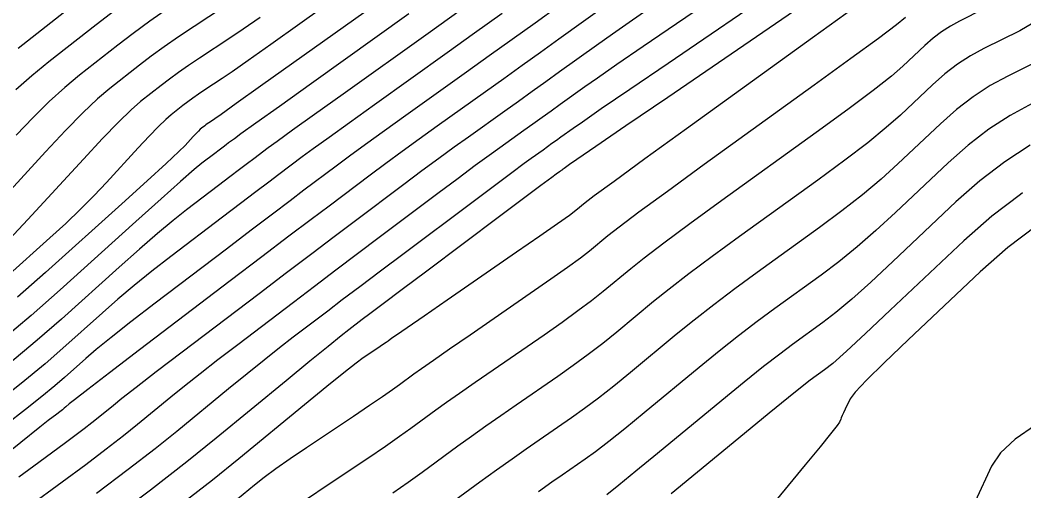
# Model space of a CAD drawing. Extents: x 2079879 to 2092887, y 778083 to 784051.
# Drawn here: x 2084103 to 2084172.8, y 780820.8 to 780853.6 of the extents above; entities that cross this region are included whole.
import ezdxf

# ---------------------------------------------------------------- set-up
doc = ezdxf.new("R2010")
doc.units = 0
doc.layers.add('DT_X_Contour_Major', color=7, linetype='Continuous')
doc.layers.add('DT_X_Contour_Minor', color=7, linetype='Continuous')

msp = doc.modelspace()

# ---------------------------------------------------------------- linework, layer by layer
at = {"layer": 'DT_X_Contour_Major'}
for points in [[(2084155.38, 780857.933), (2084148.591, 780853.296), (2084146.283, 780851.718), (2084144.452, 780850.459), (2084143.098, 780849.521), (2084142.221, 780848.904), (2084140.518, 780847.683), (2084139.881, 780847.227), (2084139.247, 780846.773), (2084138.615, 780846.322), (2084137.987, 780845.874), (2084136.315, 780844.681), (2084135.575, 780844.146), (2084134.61, 780843.437), (2084133.419, 780842.553), (2084132.003, 780841.495), (2084127.927, 780838.44), (2084126.408, 780837.299), (2084124.907, 780836.169), (2084123.426, 780835.048), (2084121.964, 780833.938), (2084118.091, 780830.992), (2084116.711, 780829.936), (2084115.478, 780828.977), (2084114.39, 780828.117), (2084113.448, 780827.354), (2084111.131, 780825.449), (2084110.151, 780824.663), (2084108.949, 780823.733), (2084107.524, 780822.659), (2084105.876, 780821.442), (2084101.186, 780818.005)], [(2084118.058, 780855.101), (2084115.055, 780853.115), (2084113.973, 780852.388), (2084112.98, 780851.696), (2084112.077, 780851.039), (2084111.262, 780850.417), (2084109.208, 780848.807), (2084108.349, 780848.078), (2084107.315, 780847.099), (2084106.105, 780845.87), (2084104.718, 780844.391), (2084100.786, 780840.116)], [(2084133.547, 780854.215), (2084131.325, 780852.628), (2084125.411, 780848.409), (2084123.423, 780846.989), (2084121.895, 780845.893), (2084120.826, 780845.122), (2084120.216, 780844.675), (2084119.203, 780843.916), (2084118.765, 780843.586), (2084118.213, 780843.169), (2084117.545, 780842.662), (2084116.762, 780842.067), (2084114.52, 780840.362), (2084113.597, 780839.633), (2084112.509, 780838.727), (2084111.256, 780837.643), (2084109.839, 780836.38), (2084105.839, 780832.777), (2084104.154, 780831.308), (2084102.097, 780829.605)], [(2084169.973, 780854.323), (2084168.274, 780853.482), (2084167.645, 780853.139), (2084167.033, 780852.741), (2084166.438, 780852.287), (2084165.86, 780851.777), (2084164.342, 780850.345), (2084163.537, 780849.653), (2084162.262, 780848.654), (2084160.515, 780847.346), (2084158.298, 780845.729), (2084151.758, 780841.008), (2084149.522, 780839.384), (2084147.719, 780838.054), (2084146.349, 780837.018), (2084145.411, 780836.276), (2084143.489, 780834.69), (2084142.692, 780834.054), (2084141.743, 780833.339), (2084140.642, 780832.544), (2084139.388, 780831.668), (2084135.843, 780829.226), (2084134.597, 780828.365), (2084133.52, 780827.613), (2084132.611, 780826.971), (2084131.87, 780826.439), (2084130.118, 780825.164), (2084129.349, 780824.616), (2084128.357, 780823.928), (2084127.14, 780823.1), (2084125.7, 780822.131), (2084121.56, 780819.361)], [(2084172.656, 780841.539), (2084172.509, 780841.443), (2084170.51, 780839.917), (2084168.567, 780838.204), (2084163.463, 780833.388), (2084161.742, 780831.774), (2084160.406, 780830.545), (2084159.456, 780829.7), (2084158.891, 780829.239), (2084157.898, 780828.522), (2084157.333, 780828.09), (2084156.384, 780827.33), (2084155.05, 780826.243), (2084153.332, 780824.83), (2084148.237, 780820.623)]]:
    msp.add_lwpolyline(points, dxfattribs=at)
at = {"layer": 'DT_X_Contour_Minor'}
for points in [[(2084128.375, 780857.543), (2084122.402, 780853.288), (2084120.386, 780851.855), (2084118.817, 780850.745), (2084117.694, 780849.96), (2084117.017, 780849.498), (2084115.809, 780848.699), (2084115.374, 780848.406), (2084114.975, 780848.128), (2084114.611, 780847.864), (2084114.283, 780847.614), (2084113.457, 780846.966), (2084113.082, 780846.64), (2084112.578, 780846.15), (2084111.943, 780845.495), (2084111.179, 780844.676), (2084108.967, 780842.271), (2084108.099, 780841.353), (2084107.153, 780840.404), (2084106.13, 780839.425), (2084105.029, 780838.414), (2084101.991, 780835.677)], [(2084129.005, 780855.596), (2084121.991, 780850.598), (2084119.675, 780848.949), (2084117.987, 780847.749), (2084116.928, 780846.998), (2084116.497, 780846.696), (2084116.186, 780846.491), (2084116.075, 780846.416), (2084115.972, 780846.344), (2084115.879, 780846.276), (2084115.794, 780846.212), (2084115.582, 780846.045), (2084115.486, 780845.962), (2084115.356, 780845.836), (2084115.193, 780845.667), (2084114.996, 780845.457), (2084114.428, 780844.838), (2084113.993, 780844.412), (2084113.114, 780843.596), (2084111.792, 780842.39), (2084110.027, 780840.795), (2084104.729, 780836.021), (2084102.789, 780834.3)], [(2084155.971, 780855.984), (2084148.007, 780850.545), (2084145.355, 780848.732), (2084143.37, 780847.373), (2084142.054, 780846.468), (2084141.405, 780846.015), (2084140.566, 780845.414), (2084140.252, 780845.19), (2084139.94, 780844.966), (2084139.629, 780844.744), (2084139.319, 780844.523), (2084138.496, 780843.935), (2084138.005, 780843.577), (2084137.153, 780842.946), (2084135.938, 780842.039), (2084134.361, 780840.859), (2084129.672, 780837.344), (2084128.02, 780836.106), (2084126.583, 780835.025), (2084125.36, 780834.102), (2084124.352, 780833.337), (2084121.949, 780831.509), (2084120.992, 780830.771), (2084119.924, 780829.928), (2084118.744, 780828.979), (2084117.454, 780827.925), (2084113.865, 780824.974), (2084112.347, 780823.756), (2084110.484, 780822.316), (2084108.276, 780820.653)], [(2084143.853, 780854.68), (2084140.422, 780852.222), (2084139.138, 780851.302), (2084137.86, 780850.388), (2084136.588, 780849.479), (2084135.322, 780848.575), (2084131.953, 780846.172), (2084130.714, 780845.283), (2084129.524, 780844.419), (2084128.382, 780843.581), (2084127.288, 780842.767), (2084124.437, 780840.63), (2084123.206, 780839.704), (2084121.651, 780838.528), (2084119.771, 780837.103), (2084117.568, 780835.429), (2084111.26, 780830.631), (2084109.18, 780829.047), (2084107.67, 780827.894), (2084106.73, 780827.171), (2084106.361, 780826.88), (2084106.135, 780826.677), (2084106.033, 780826.589), (2084105.896, 780826.477), (2084105.724, 780826.341), (2084105.517, 780826.18), (2084104.919, 780825.721), (2084104.327, 780825.255), (2084103.002, 780824.203), (2084100.942, 780822.563)], [(2084140.374, 780854.491), (2084138.767, 780853.34), (2084137.167, 780852.196), (2084135.574, 780851.058), (2084133.989, 780849.926), (2084129.773, 780846.918), (2084128.284, 780845.852), (2084126.981, 780844.911), (2084125.863, 780844.094), (2084124.931, 780843.403), (2084122.692, 780841.725), (2084121.726, 780840.998), (2084120.505, 780840.075), (2084119.029, 780838.956), (2084117.299, 780837.642), (2084112.347, 780833.874), (2084110.652, 780832.576), (2084109.283, 780831.505), (2084108.239, 780830.662), (2084107.52, 780830.047), (2084106.037, 780828.71), (2084105.365, 780828.13), (2084104.463, 780827.391), (2084103.33, 780826.494), (2084101.967, 780825.439)], [(2084109.542, 780854.214), (2084108.24, 780853.221), (2084104.958, 780850.647), (2084103.767, 780849.678), (2084102.654, 780848.701)], [(2084113.273, 780854.379), (2084111.983, 780853.48), (2084110.809, 780852.627), (2084109.751, 780851.819), (2084107.083, 780849.727), (2084106.058, 780848.878), (2084104.985, 780847.9), (2084103.862, 780846.793), (2084102.691, 780845.558)], [(2084106.729, 780854.623), (2084102.834, 780851.568)], [(2084147.211, 780854.703), (2084145.534, 780853.545), (2084144.143, 780852.575), (2084143.037, 780851.792), (2084140.47, 780849.953), (2084139.509, 780849.265), (2084138.553, 780848.581), (2084137.602, 780847.901), (2084136.654, 780847.225), (2084134.134, 780845.426), (2084133.145, 780844.715), (2084132.067, 780843.928), (2084130.901, 780843.067), (2084129.646, 780842.131), (2084126.182, 780839.535), (2084124.795, 780838.492), (2084123.232, 780837.312), (2084121.492, 780835.995), (2084119.576, 780834.539), (2084114.233, 780830.475), (2084112.431, 780829.101), (2084111.031, 780828.027), (2084110.035, 780827.254), (2084109.442, 780826.782), (2084108.397, 780825.923), (2084107.956, 780825.569), (2084107.413, 780825.15), (2084106.771, 780824.666), (2084106.028, 780824.117), (2084103.914, 780822.567), (2084102.882, 780821.789)], [(2084156.804, 780854.2), (2084147.99, 780848.181), (2084145.085, 780846.196), (2084142.979, 780844.756), (2084141.673, 780843.862), (2084141.167, 780843.513), (2084140.885, 780843.309), (2084140.791, 780843.241), (2084140.722, 780843.191), (2084140.678, 780843.159), (2084140.659, 780843.145), (2084140.641, 780843.129), (2084140.624, 780843.117), (2084140.589, 780843.092), (2084140.534, 780843.054), (2084140.461, 780843.004), (2084140.239, 780842.851), (2084139.93, 780842.624), (2084139.167, 780842.055), (2084137.952, 780841.146), (2084136.283, 780839.897), (2084131.23, 780836.109), (2084129.528, 780834.834), (2084128.212, 780833.846), (2084127.283, 780833.147), (2084126.74, 780832.737), (2084125.806, 780832.027), (2084125.272, 780831.606), (2084124.37, 780830.878), (2084123.099, 780829.841), (2084121.46, 780828.496), (2084116.599, 780824.5), (2084114.542, 780822.85), (2084112.019, 780820.899), (2084109.029, 780818.647)], [(2084160.939, 780854.404), (2084158.061, 780852.325), (2084149.302, 780846.002), (2084146.397, 780843.902), (2084144.253, 780842.344), (2084142.868, 780841.329), (2084142.243, 780840.855), (2084141.59, 780840.316), (2084141.149, 780839.983), (2084140.316, 780839.389), (2084139.092, 780838.533), (2084137.475, 780837.415), (2084132.642, 780834.086), (2084131.043, 780832.985), (2084129.872, 780832.177), (2084129.129, 780831.662), (2084128.814, 780831.442), (2084128.543, 780831.245), (2084128.414, 780831.153), (2084128.228, 780831.025), (2084127.986, 780830.861), (2084127.687, 780830.66), (2084126.816, 780830.078), (2084126.316, 780829.71), (2084125.469, 780829.045), (2084124.275, 780828.082), (2084122.733, 780826.821), (2084118.161, 780823.062), (2084116.337, 780821.591), (2084114.293, 780819.997)], [(2084136.474, 780854.003), (2084134.561, 780852.636), (2084132.657, 780851.277), (2084127.592, 780847.663), (2084125.854, 780846.42), (2084124.438, 780845.402), (2084123.345, 780844.608), (2084122.574, 780844.039), (2084120.948, 780842.82), (2084120.245, 780842.292), (2084119.359, 780841.622), (2084118.287, 780840.809), (2084117.03, 780839.854), (2084113.433, 780837.118), (2084112.125, 780836.105), (2084110.896, 780835.116), (2084109.748, 780834.152), (2084108.679, 780833.214), (2084105.938, 780830.744), (2084104.697, 780829.671), (2084103.03, 780828.306), (2084100.936, 780826.648)], [(2084129.992, 780853.979), (2084123.23, 780849.155), (2084120.993, 780847.557), (2084119.352, 780846.385), (2084118.307, 780845.636), (2084117.859, 780845.311), (2084117.458, 780845.011), (2084117.285, 780844.881), (2084117.067, 780844.715), (2084116.802, 780844.515), (2084116.493, 780844.28), (2084115.606, 780843.606), (2084115.069, 780843.162), (2084114.122, 780842.338), (2084112.765, 780841.133), (2084110.998, 780839.547), (2084105.741, 780834.81), (2084103.728, 780833.035), (2084101.634, 780831.264)], [(2084119.646, 780853.742), (2084118.46, 780852.921), (2084117.538, 780852.3), (2084115.432, 780850.907), (2084114.674, 780850.397), (2084113.978, 780849.912), (2084113.344, 780849.451), (2084112.773, 780849.016), (2084111.332, 780847.886), (2084110.679, 780847.319), (2084109.799, 780846.465), (2084108.693, 780845.323), (2084107.361, 780843.895), (2084103.506, 780839.703), (2084102.204, 780838.294)], [(2084164.518, 780853.736), (2084163.896, 780853.229), (2084162.633, 780852.275), (2084160.727, 780850.875), (2084158.18, 780849.027), (2084150.53, 780843.505), (2084147.96, 780841.643), (2084145.986, 780840.199), (2084144.608, 780839.173), (2084143.827, 780838.566), (2084142.54, 780837.503), (2084141.921, 780837.019), (2084141.03, 780836.364), (2084139.867, 780835.538), (2084138.432, 780834.542), (2084134.242, 780831.656), (2084132.82, 780830.675), (2084131.696, 780829.895), (2084130.87, 780829.317), (2084130.342, 780828.94), (2084129.331, 780828.205), (2084128.846, 780827.861), (2084128.151, 780827.382), (2084127.245, 780826.768), (2084126.129, 780826.018), (2084122.871, 780823.838), (2084121.728, 780823.062), (2084120.744, 780822.37), (2084119.919, 780821.762), (2084119.253, 780821.237), (2084117.686, 780819.95)], [(2084173.376, 780853.336), (2084172.458, 780852.81), (2084169.955, 780851.573), (2084169.029, 780851.068), (2084168.128, 780850.481), (2084167.252, 780849.813), (2084166.402, 780849.063), (2084164.166, 780846.953), (2084163.178, 780846.078), (2084161.891, 780845.032), (2084160.304, 780843.816), (2084158.417, 780842.431), (2084152.986, 780838.511), (2084151.084, 780837.125), (2084149.452, 780835.909), (2084148.089, 780834.863), (2084146.995, 780833.987), (2084144.439, 780831.876), (2084143.464, 780831.09), (2084142.456, 780830.314), (2084141.417, 780829.549), (2084140.345, 780828.794), (2084137.443, 780826.796), (2084136.374, 780826.055), (2084135.344, 780825.332), (2084134.351, 780824.626), (2084133.398, 780823.937), (2084130.905, 780822.124), (2084129.929, 780821.423), (2084128.869, 780820.679)], [(2084174.942, 780851.298), (2084171.636, 780849.663), (2084170.413, 780848.996), (2084169.223, 780848.222), (2084168.067, 780847.339), (2084166.943, 780846.348), (2084163.991, 780843.562), (2084162.819, 780842.502), (2084161.52, 780841.41), (2084160.092, 780840.287), (2084158.535, 780839.133), (2084154.214, 780836.013), (2084152.647, 780834.866), (2084151.185, 780833.765), (2084149.829, 780832.708), (2084148.58, 780831.698), (2084145.388, 780829.063), (2084144.235, 780828.126), (2084143.17, 780827.289), (2084142.192, 780826.554), (2084141.301, 780825.921), (2084139.044, 780824.366), (2084138.151, 780823.745), (2084137.167, 780823.05), (2084136.092, 780822.28), (2084134.926, 780821.436), (2084131.693, 780819.083)], [(2084173.318, 780847.754), (2084171.798, 780846.925), (2084170.319, 780845.962), (2084168.881, 780844.865), (2084167.484, 780843.633), (2084163.815, 780840.171), (2084162.46, 780838.926), (2084161.149, 780837.788), (2084159.88, 780836.758), (2084158.654, 780835.835), (2084155.442, 780833.516), (2084154.209, 780832.607), (2084152.918, 780831.62), (2084151.57, 780830.553), (2084150.164, 780829.408), (2084146.338, 780826.25), (2084145.007, 780825.161), (2084143.883, 780824.265), (2084142.967, 780823.56), (2084142.258, 780823.047), (2084140.644, 780821.936), (2084139.928, 780821.436), (2084138.991, 780820.769)], [(2084173.182, 780844.854), (2084171.414, 780843.702), (2084169.695, 780842.391), (2084168.026, 780840.919), (2084163.639, 780836.78), (2084162.101, 780835.35), (2084160.777, 780834.167), (2084159.668, 780833.229), (2084158.772, 780832.537), (2084156.67, 780831.019), (2084155.771, 780830.348), (2084154.651, 780829.475), (2084153.31, 780828.398), (2084151.748, 780827.119), (2084147.287, 780823.436), (2084145.778, 780822.197), (2084144.596, 780821.24), (2084143.742, 780820.565)], [(2084173.627, 780839.263), (2084171.632, 780837.748), (2084169.714, 780836.061), (2084164.701, 780831.33), (2084163.039, 780829.744), (2084161.815, 780828.533), (2084161.029, 780827.698), (2084160.68, 780827.237), (2084160.332, 780826.511), (2084160.214, 780826.263), (2084160.122, 780826.066), (2084160.055, 780825.917), (2084160.014, 780825.819), (2084159.939, 780825.623), (2084159.768, 780825.382), (2084159.314, 780824.805), (2084158.575, 780823.893), (2084157.553, 780822.646), (2084154.447, 780818.871)], [(2084173.553, 780825.405), (2084172.145, 780824.438), (2084171.129, 780823.49), (2084170.506, 780822.562), (2084169.365, 780820.111)]]:
    msp.add_lwpolyline(points, dxfattribs=at)

doc.saveas('drawing.dxf')
